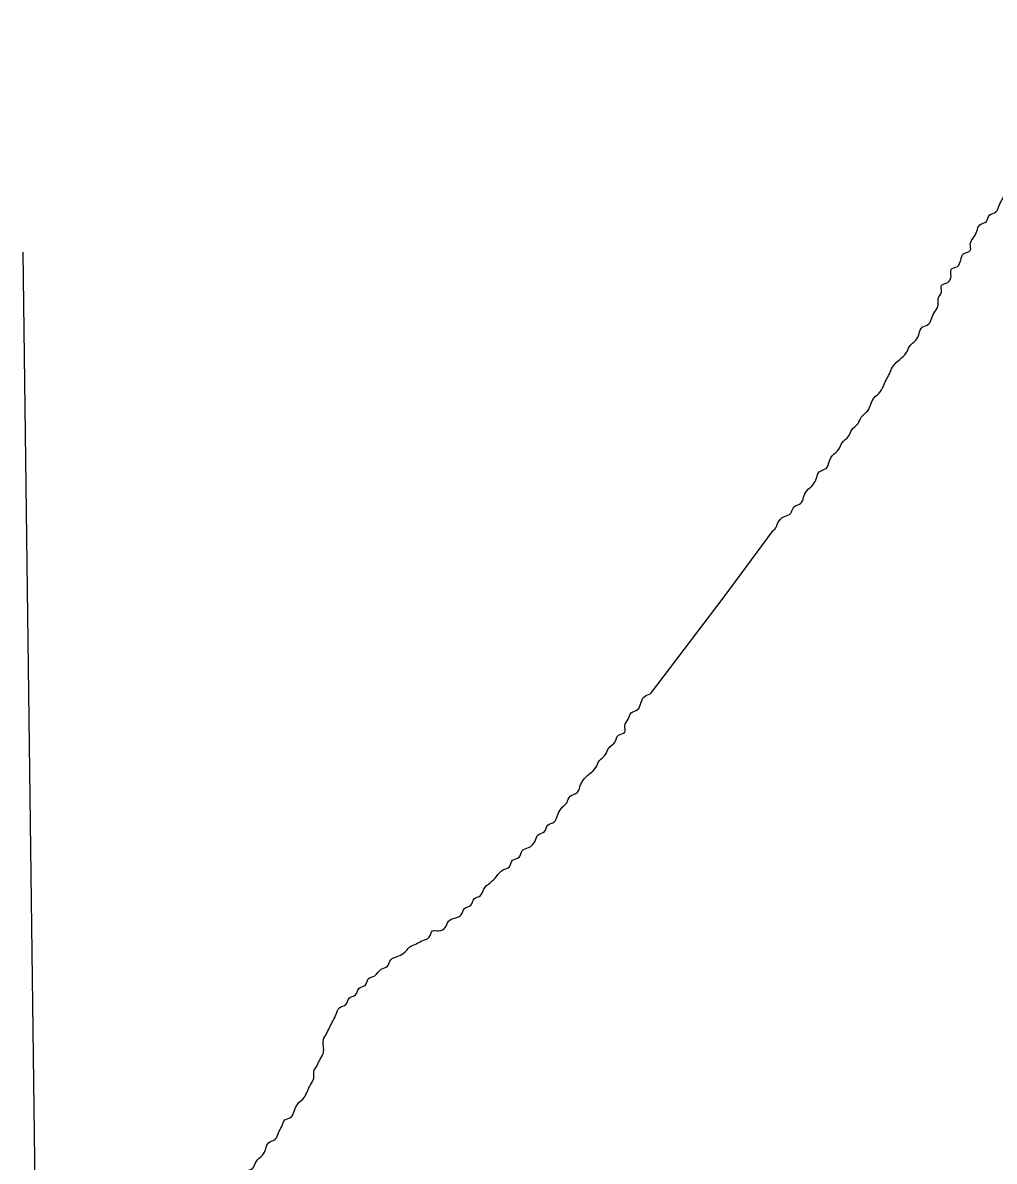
# Model space of a CAD drawing. Extents: x 813775 to 1157140, y 1757555 to 1979907.
# Drawn here: x 1038203 to 1039048, y 1799179 to 1800170 of the extents above; entities that cross this region are included whole.
import ezdxf

# ---------------------------------------------------------------- set-up
doc = ezdxf.new("R2010")
doc.units = 0
doc.layers.add('Level 5', color=7, linetype='Continuous')
doc.layers.add('Level 9', color=7, linetype='Continuous')

msp = doc.modelspace()

# ---------------------------------------------------------------- linework, layer by layer
at = {"layer": 'Level 5'}
msp.add_lwpolyline([(1038202.8603760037, 1799970.1035255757), (1038215.0491452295, 1799022.1287351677)], dxfattribs=at)
at = {"layer": 'Level 9'}
msp.add_lwpolyline([(1038855.5331106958, 1799727.9832535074), (1038812.6588604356, 1799670.1933941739), (1038748.6426551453, 1799585.8292516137)], dxfattribs=at)
for points in [[(1038855.5331106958, 1799727.9832535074), (1038857.0477951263, 1799728.981584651), (1038859.8373640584, 1799734.5634175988), (1038865.4165019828, 1799740.1452506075), (1038870.9956399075, 1799742.9361670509), (1038873.7852088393, 1799748.5179999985), (1038879.3643467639, 1799751.308916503), (1038882.1539157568, 1799756.8907494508), (1038884.9434846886, 1799762.4725823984), (1038890.5226226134, 1799768.0544153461), (1038893.3121916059, 1799773.6362483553), (1038896.1017605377, 1799779.2180813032), (1038901.6808984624, 1799782.0089977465), (1038904.4704673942, 1799787.5908306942), (1038907.2600363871, 1799793.172663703), (1038912.8391743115, 1799798.7544966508), (1038915.6287432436, 1799804.3363295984), (1038921.207881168, 1799809.9181625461), (1038923.9974501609, 1799815.499995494), (1038929.5765880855, 1799821.0818284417), (1038932.3661570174, 1799826.6636614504), (1038937.945294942, 1799832.2454943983), (1038940.7348639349, 1799837.8273273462), (1038943.5244328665, 1799843.4091602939), (1038949.1035707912, 1799848.9909932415), (1038951.893139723, 1799854.5728261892), (1038954.6827087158, 1799860.1546591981), (1038957.4722776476, 1799865.7364921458), (1038960.2618466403, 1799871.3183250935), (1038965.840984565, 1799876.9001580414), (1038971.4201224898, 1799882.481990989), (1038974.2096914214, 1799888.0638239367), (1038979.7888293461, 1799893.6456569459), (1038982.5783982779, 1799899.2274898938), (1038985.3679672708, 1799904.8093228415), (1038990.9471051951, 1799907.6002393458), (1038993.7366741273, 1799913.1820722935), (1038996.5262431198, 1799918.7639052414), (1038999.3158120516, 1799924.345738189), (1038999.3158120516, 1799929.9275711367), (1039002.1053810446, 1799935.5094040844), (1039002.1053810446, 1799941.0912370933), (1039007.6845189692, 1799943.8821535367), (1039010.4740879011, 1799949.4639864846), (1039010.4740879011, 1799955.0458194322), (1039016.0532258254, 1799957.8367359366), (1039018.8427948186, 1799963.4185688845), (1039021.6323637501, 1799969.0004018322), (1039027.2115016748, 1799971.7913183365), (1039027.2115016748, 1799977.3731512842), (1039030.0010706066, 1799982.954984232), (1039032.7906395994, 1799988.5368171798), (1039035.5802085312, 1799994.1186501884), (1039041.1593464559, 1799996.9095666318), (1039043.9489154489, 1800002.4913995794), (1039049.5280533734, 1800005.2823160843), (1039052.317622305, 1800010.8641490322), (1039055.1071912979, 1800016.4459819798), (1039057.8967602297, 1800022.0278149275), (1039060.6863292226, 1800027.6096479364), (1039063.4758981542, 1800033.191480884), (1039066.2654670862, 1800038.7733138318), (1039069.0550360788, 1800044.3551467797), (1039071.8446050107, 1800049.9369797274), (1039077.4237429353, 1800055.518812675), (1039080.2133119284, 1800061.100645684), (1039083.00288086, 1800066.6824786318), (1039088.5820187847, 1800072.2643115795), (1039091.3715877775, 1800077.8461445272), (1039096.9507257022, 1800080.6370610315), (1039102.5298636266, 1800086.2188939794), (1039105.3194325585, 1800091.8007269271), (1039110.8985704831, 1800094.5916434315), (1039110.8985704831, 1800100.1734763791), (1039113.6881394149, 1800105.755309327), (1039116.4777084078, 1800111.3371422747), (1039122.0568463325, 1800116.9189752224), (1039124.8464152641, 1800122.5008081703), (1039127.6359842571, 1800128.0826411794), (1039130.4255531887, 1800133.664474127), (1039136.0046911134, 1800139.2463070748), (1039138.7942601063, 1800144.8281400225), (1039141.5838290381, 1800150.4099729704), (1039147.1629669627, 1800153.2008894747), (1039149.9525358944, 1800158.7827224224), (1039152.7421048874, 1800164.36455537), (1039155.531673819, 1800169.946388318)], [(1038676.4156873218, 1799491.0497276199), (1038679.2052378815, 1799496.6315235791), (1038684.78433894, 1799499.4224215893), (1038687.5738894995, 1799505.004217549), (1038690.3634399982, 1799510.586013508), (1038695.9425411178, 1799516.1678095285), (1038701.5216421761, 1799521.749605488), (1038704.3111926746, 1799527.3314014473), (1038709.8902937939, 1799532.9131974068), (1038712.6798442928, 1799538.4949933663), (1038718.258945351, 1799544.0767893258), (1038721.0484959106, 1799549.658585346), (1038726.627596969, 1799552.4494832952), (1038726.627596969, 1799558.0312792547), (1038729.4171475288, 1799563.6130752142), (1038732.2066980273, 1799569.1948712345), (1038737.7857991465, 1799571.9857691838), (1038740.5753496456, 1799577.567565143), (1038743.364900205, 1799583.1493611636), (1038748.6426551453, 1799585.8292516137)], [(1038305.4054662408, 1799086.3695197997), (1038308.1950167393, 1799091.9513158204), (1038313.7741178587, 1799094.7422137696), (1038319.353218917, 1799100.3240097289), (1038324.9323199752, 1799103.114907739), (1038330.5114210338, 1799108.6967036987), (1038336.090522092, 1799111.4876017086), (1038341.6696231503, 1799111.4876017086), (1038344.4591737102, 1799117.0693976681), (1038350.0382747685, 1799119.8602956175), (1038352.827825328, 1799125.442091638), (1038358.4069263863, 1799128.232989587), (1038363.986027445, 1799133.8147855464), (1038369.5651285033, 1799136.6056835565), (1038372.3546790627, 1799142.1874795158), (1038375.1442296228, 1799147.7692754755), (1038380.723330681, 1799150.5601734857), (1038383.5128811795, 1799156.141969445), (1038389.0919822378, 1799158.932867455), (1038394.6710833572, 1799164.5146634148), (1038397.460633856, 1799170.096459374), (1038403.0397349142, 1799172.8873573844), (1038405.8292854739, 1799178.4691533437), (1038411.4083865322, 1799184.050949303), (1038414.1979370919, 1799189.6327452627), (1038416.9874875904, 1799195.214541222), (1038422.56658871, 1799198.005439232), (1038425.3561392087, 1799203.5872351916), (1038428.1456897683, 1799209.1690311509), (1038430.935240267, 1799214.7508271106), (1038436.5143413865, 1799217.5417251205), (1038439.303891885, 1799223.1235210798), (1038442.0934424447, 1799228.7053170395), (1038447.672543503, 1799234.2871129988), (1038450.4620940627, 1799239.868909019), (1038453.2516445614, 1799245.4507049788), (1038456.0411951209, 1799251.032500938), (1038456.0411951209, 1799256.6142968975), (1038458.8307456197, 1799262.1960928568), (1038461.6202961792, 1799267.777888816), (1038464.4098466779, 1799273.3596848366), (1038464.4098466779, 1799278.941480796), (1038464.4098466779, 1799284.5232767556), (1038467.1993972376, 1799290.1050727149), (1038469.9889477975, 1799295.6868686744), (1038472.7784982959, 1799301.2686646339), (1038475.5680488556, 1799306.8504606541), (1038478.3575993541, 1799312.4322566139), (1038483.9367004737, 1799315.2231545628), (1038486.7262509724, 1799320.804950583), (1038492.3053520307, 1799323.5958485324), (1038495.0949025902, 1799329.1776444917), (1038500.6740036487, 1799331.968542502), (1038503.4635542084, 1799337.5503384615), (1038509.0426552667, 1799340.3412364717), (1038514.6217563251, 1799345.923032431), (1038520.2008573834, 1799348.71393038), (1038522.9904079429, 1799354.2957264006), (1038528.5695090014, 1799357.08662435), (1038534.1486100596, 1799359.87752236), (1038539.727711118, 1799365.4593183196), (1038545.3068122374, 1799368.25021633), (1038550.8859132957, 1799371.0411142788), (1038556.4650143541, 1799373.832012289), (1038559.2545649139, 1799379.4138082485), (1038564.8336659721, 1799379.4138082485), (1038570.4127670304, 1799382.2047061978), (1038573.2023175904, 1799387.786502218), (1038578.7814186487, 1799390.5774001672), (1038584.3605197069, 1799393.3682981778), (1038587.1500702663, 1799398.9500941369), (1038592.7291713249, 1799401.7409921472), (1038595.5187218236, 1799407.3227881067), (1038601.0978228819, 1799410.1136860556), (1038603.8873734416, 1799415.6954820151), (1038609.4664744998, 1799421.2772780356), (1038615.0455755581, 1799426.859073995), (1038620.6246766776, 1799432.4408699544), (1038626.2037777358, 1799435.2317679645), (1038628.9933282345, 1799440.813563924), (1038634.5724293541, 1799443.6044618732), (1038637.3619798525, 1799449.186257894), (1038642.9410809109, 1799451.9771558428), (1038648.5201820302, 1799457.5589518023), (1038651.3097325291, 1799463.1407477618), (1038656.8888335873, 1799465.931645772), (1038659.6783841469, 1799471.5134417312), (1038665.2574852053, 1799474.3043397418), (1038668.047035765, 1799479.886135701), (1038670.8365862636, 1799485.4679316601), (1038676.4156873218, 1799491.0497276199)]]:
    msp.add_spline(points, degree=3, dxfattribs=at)

doc.saveas('drawing.dxf')
